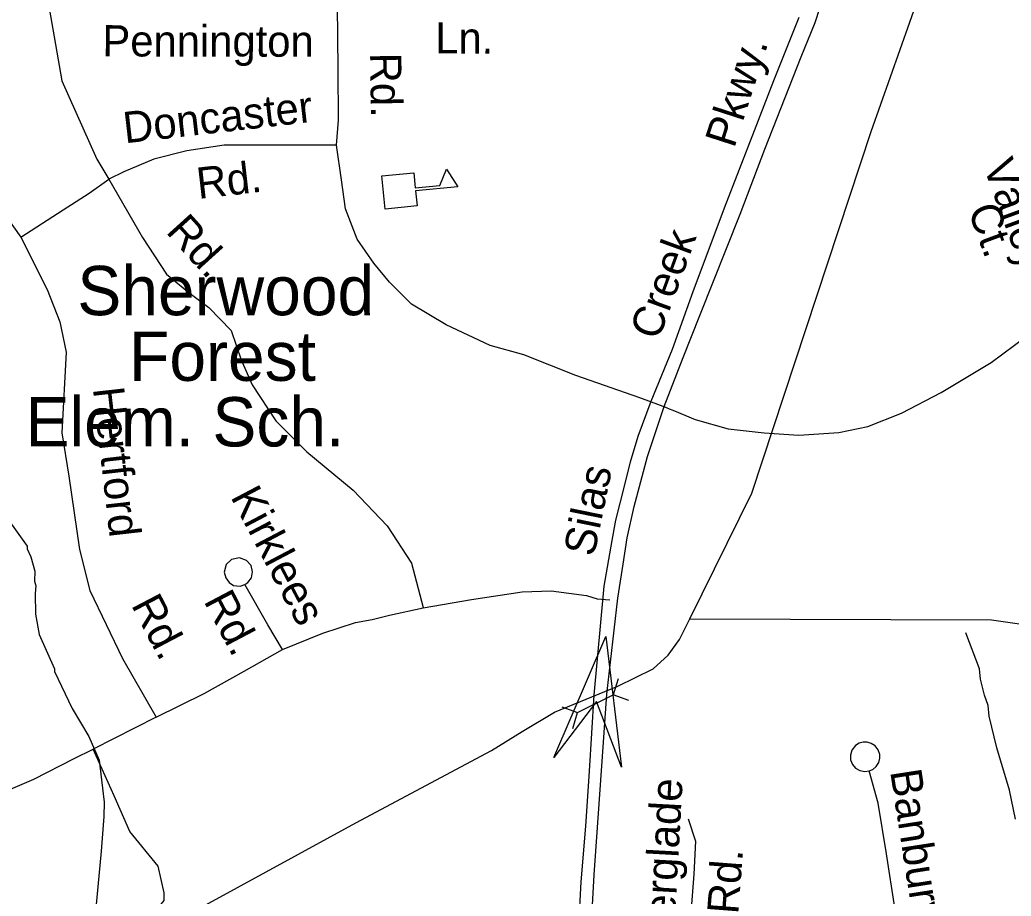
# Model space of a CAD drawing. Extents: x 1547597 to 1699558, y 810033 to 920809.
# Drawn here: x 1611614 to 1614630, y 858046 to 860710 of the extents above; entities that cross this region are included whole.
import ezdxf

# ---------------------------------------------------------------- set-up
doc = ezdxf.new("R2010")
doc.units = 0
for name, color, linetype in [('Exist Cultural Educational Facility Elementary CELL', 7, 'Continuous'), ('Exist Cultural Educational Facility Elementary Label', 7, 'Continuous'), ('Exist Hydrographic Creek Single Shore', 7, 'Continuous'), ('Exist Hydrographic Misc Water Feature', 7, 'Continuous'), ('Exist Road Non-System Type 51', 7, 'Continuous'), ('Exist Road Non-System Type 51 Label', 7, 'Continuous'), ('Exist Road Primary NC Divided Attributed', 7, 'Continuous'), ('Exist Road Primary NC Label', 7, 'Continuous'), ('Exist Road Secondary Structure Culvert Attributed CELL', 7, 'Continuous'), ('Exist Road Secondary Structure Culvert CELL', 7, 'Continuous')]:
    doc.layers.add(name, color=color, linetype=linetype)

msp = doc.modelspace()

# ---------------------------------------------------------------- linework, layer by layer
at = {"layer": 'Exist Cultural Educational Facility Elementary CELL'}
msp.add_lwpolyline([(1612715.7, 860236.2), (1612813.2, 860245.5), (1612817.5, 860199.7), (1612892.3, 860206.8), (1612911.9, 860255.9), (1612946.4, 860202.3), (1612818.4, 860190.1), (1612822.8, 860144.3), (1612725.3, 860135)], close=True, dxfattribs=at)
at = {"layer": 'Exist Hydrographic Creek Single Shore'}
for points in [[(1613652.6, 858889.6), (1613841.5, 859271.2), (1614203.9, 860371.1), (1614439.9, 861036.9), (1614428.1, 861438.6), (1614372.7, 861607.8), (1614374.7, 861755.6), (1614435.7, 861889), (1614597.7, 862172.7), (1614656.9, 862383.5)], [(1613652.6, 858889.6), (1614570.8, 858885.8), (1614761.8, 858858.9), (1615187.8, 858870), (1615362.7, 858932), (1615531.8, 859082.9), (1615744.7, 859413.4), (1615851.1, 859619.5), (1615975, 859714), (1616539.8, 859676.3), (1617713.7, 860194.1), (1618209.7, 860463), (1618887.7, 860689)], [(1608635.6, 856406.3), (1608733.1, 856645.8), (1608963.9, 856789.3), (1609278.6, 856953.8), (1609577.7, 857050.3), (1609924.2, 857079.7), (1610263.5, 857044.7), (1610714.6, 857261.7), (1611828.9, 857827.6), (1612636.7, 858268.5), (1613049.2, 858488.6), (1613142.1, 858546.8), (1613241.3, 858605.6), (1613434, 858684.9), (1613541, 858737.4), (1613587.1, 858778.5), (1613621.2, 858826.6), (1613652.6, 858889.6)]]:
    msp.add_lwpolyline(points, dxfattribs=at)
at = {"layer": 'Exist Hydrographic Misc Water Feature'}
msp.add_line((1611862.1, 858182.9), (1611828.9, 857827.6), dxfattribs=at)
for points in [[(1611542.4, 859241.3), (1611636.6, 859110), (1611636.5, 859102), (1611648.2, 859077.9), (1611659.5, 859033.7), (1611659.1, 859003.7), (1611662.9, 858989.7), (1611660.6, 858965.7), (1611661.7, 858903.7), (1611672.9, 858841.6), (1611719.4, 858737), (1611719.3, 858729), (1611773.8, 858616.2), (1611824.5, 858531.5), (1611855.6, 858459.1), (1611867.8, 858357)], [(1614643.6, 858280.2), (1614624.7, 858368.4), (1614586.6, 858496.9), (1614563.8, 858593.3), (1614560.3, 858625.3), (1614548.7, 858657.4), (1614537.4, 858705.6), (1614533.9, 858737.6), (1614491.9, 858846.5)], [(1611867.8, 858357), (1611871.1, 858331.6), (1611870.1, 858288.4), (1611862.1, 858182.9)]]:
    msp.add_lwpolyline(points, dxfattribs=at)
at = {"layer": 'Exist Road Non-System Type 51'}
for p, q in [((1613563.7, 859537.8), (1613500.2, 859561.5)), ((1613584.8, 859529.9), (1613563.7, 859537.8)), ((1613584.8, 859529.9), (1613605.9, 859521.2)), ((1613605.9, 859521.2), (1613669.2, 859495.2)), ((1613370.6, 858950), (1613409.5, 858947.1))]:
    msp.add_line(p, q, dxfattribs=at)
for points in [[(1611703.6, 860745.8), (1611741.9, 860524.3), (1611848.1, 860286.5), (1611885, 860225.7)], [(1612577.8, 860329.5), (1612583.4, 860405.2), (1612582.8, 860559.7), (1612580.3, 860755.2)], [(1611333.5, 860382.2), (1611461.9, 860238.1), (1611555.3, 860136.9), (1611617.5, 860049.3)], [(1612577.8, 860329.5), (1612365.4, 860329.5), (1612236.4, 860329.5), (1612122.7, 860311.8), (1612021.5, 860286.5), (1611930.5, 860248.5), (1611885, 860225.7)], [(1613500.2, 859561.5), (1613305.5, 859629.2), (1613147.9, 859691.7), (1613045.5, 859719.7), (1612911.5, 859782.9), (1612805.6, 859845.6), (1612738.9, 859912.8), (1612691.5, 859970.2), (1612641, 860043.6), (1612605.2, 860135.9), (1612592.9, 860224.2), (1612577.8, 860329.5)], [(1611617.5, 860049.3), (1611745.9, 860133), (1611825.7, 860183.6), (1611885, 860225.7)], [(1611885, 860225.7), (1611987.1, 860048.6), (1612060.4, 859937.3), (1612128.7, 859881.6), (1612189.4, 859836.1), (1612257.6, 859765.3), (1612288, 859676.7), (1612320.9, 859600.8), (1612393.5, 859490.8), (1612487, 859397.2), (1612628.6, 859280.8), (1612732.3, 859172), (1612805.6, 859058.1), (1612841, 858924)], [(1611617.5, 860049.3), (1611697.1, 859890.9), (1611736, 859791.6), (1611755.5, 859700.1), (1611741.9, 859454.8), (1611763.3, 859322.4), (1611796.3, 859099.6), (1611827.4, 858975), (1611926.6, 858768.7), (1612029.6, 858590.4)], [(1613669.2, 859495.2), (1613768.9, 859466.8), (1613878.7, 859455.1), (1613984.4, 859447.6), (1614106.4, 859455.7), (1614194.6, 859474.3), (1614297.1, 859514.9), (1614417.8, 859577.1), (1614569, 859668.7), (1614676.2, 859747.1), (1614751.1, 859819.8), (1614799.9, 859875.1), (1614842.9, 859942.5)], [(1612299, 858993.9), (1612308.1, 858999.6), (1612318.8, 859013.6), (1612322.5, 859032.3), (1612317.9, 859051.4), (1612304.4, 859066.9), (1612282.2, 859074.1), (1612257.9, 859069.4), (1612242.1, 859053.9), (1612236.3, 859031.4), (1612240.7, 859013.3), (1612251.2, 858999.1), (1612264.5, 858990.8), (1612284.2, 858988.8), (1612299, 858993.9)], [(1612413.3, 858796), (1612368.5, 858871.1), (1612299, 858993.9)], [(1612841.4, 858922.9), (1612988.6, 858947.5), (1613142.6, 858971.7), (1613230.6, 858974.6), (1613338.8, 858960.1), (1613370.6, 858950)], [(1612413.3, 858796), (1612535.9, 858845.1), (1612635.5, 858878.3), (1612686, 858887), (1612738.9, 858899.8), (1612841.4, 858922.9)], [(1612029.6, 858590.4), (1612175.2, 858661.7), (1612296.4, 858729.6), (1612413.3, 858796)], [(1612029.6, 858590.4), (1611837, 858493.1)], [(1614198.6, 858427.1), (1614209.5, 858431.4), (1614219.9, 858440.4), (1614227.3, 858452.1), (1614230.4, 858465.2), (1614230.2, 858476.7), (1614225.7, 858490.6), (1614216.3, 858502.6), (1614204.3, 858510.6), (1614192, 858514.1), (1614180.2, 858514.1), (1614167.9, 858510.9), (1614156.7, 858504), (1614145.5, 858490), (1614141.1, 858475.1), (1614141.5, 858460.4), (1614147.4, 858446.3), (1614156.7, 858435.1), (1614169.4, 858427.7), (1614185, 858424.7), (1614198.6, 858427.1)], [(1611436, 858300.7), (1611572, 858365), (1611656.8, 858401.5), (1611779.8, 858465), (1611837, 858493.1)], [(1611864.5, 857792.4), (1611927.4, 857827.4), (1611990.1, 857866.1), (1612014.2, 857881.7), (1612018.2, 857893.4), (1612014.7, 857909.7), (1611997.4, 857942), (1611999.1, 857957.6), (1612014.2, 857983.7), (1612053.1, 858033), (1612053.3, 858056.2), (1612035, 858137.2), (1611949.1, 858242.1), (1611901.3, 858350.9), (1611837, 858493.1)], [(1614260.8, 857508.7), (1614295.3, 857550.2), (1614314, 857593.9), (1614322.9, 857647.7), (1614318, 857721.7), (1614295.7, 857838), (1614276.4, 858010.1), (1614250.9, 858174.5), (1614225.2, 858328.7), (1614198.6, 858427.1)], [(1613647.2, 858281.4), (1613670, 858213.1), (1613664.6, 858113.3), (1613654.5, 857981.5), (1613632.6, 857851.8)]]:
    msp.add_lwpolyline(points, dxfattribs=at)
at = {"layer": 'Exist Road Primary NC Divided Attributed'}
for points in [[(1613352.5, 857945.8), (1613361.7, 858111), (1613387.2, 858470.9), (1613400, 858660.1), (1613434, 858952.1), (1613449.6, 859055.5), (1613461.6, 859134.9), (1613482.9, 859230.6), (1613524, 859382.9), (1613575, 859534.6), (1613632.4, 859684.1), (1613683.4, 859810.9), (1613806, 860119.9), (1613881.2, 860316.6), (1613991.8, 860598.2), (1614033.5, 860701.7), (1614094.3, 860886.4)], [(1613984.5, 860717.4), (1613906.7, 860524.5), (1613848.8, 860372.7), (1613757.5, 860137.4), (1613661.5, 859883.2), (1613599.1, 859707.5), (1613533.9, 859550.2), (1613494.9, 859443.2), (1613471.6, 859365.2), (1613439.7, 859240.5), (1613426.9, 859189.5), (1613414.9, 859127.1), (1613391.5, 858988.9), (1613361, 858656.6), (1613346.1, 858426.3), (1613334.8, 858259.1), (1613321.3, 858089.7), (1613306.5, 857822.5)]]:
    msp.add_lwpolyline(points, dxfattribs=at)
at = {"layer": 'Exist Road Secondary Structure Culvert Attributed CELL'}
msp.add_lwpolyline([(1613239.4, 858468), (1613396.7, 858835.8), (1613444.4, 858438.6), (1613368.3, 858637.8)], close=True, dxfattribs=at)
at = {"layer": 'Exist Road Secondary Structure Culvert CELL'}
for p, q in [((1613434.3, 858707.1), (1613419.6, 858658.5)), ((1613311.4, 858604.3), (1613419.6, 858658.5)), ((1613467.3, 858641.1), (1613419.6, 858658.5)), ((1613263.7, 858621.7), (1613311.4, 858604.3)), ((1613296.7, 858555.8), (1613311.4, 858604.3))]:
    msp.add_line(p, q, dxfattribs=at)

# ---------------------------------------------------------------- texts
at = {"layer": 'Exist Cultural Educational Facility Elementary Label'}
for s, p in [('Sherwood', (1611789.2, 859812.2)), ('Forest', (1611946.7, 859612.7)), ('Elem. Sch.', (1611631.6, 859413.2))]:
    msp.add_text(s, height=150, dxfattribs=at).set_placement(p)
at = {"layer": 'Exist Road Non-System Type 51 Label'}
for s, rotation, p in [('Pennington', 359.8886, (1611865.5, 860599.1)), ('Ln.', 359.8387, (1612878.1, 860608.1)), ('Rd.', 270.8, (1612679.9, 860609.8)), ('Doncaster', 6.5586, (1611934.1, 860334.6)), ('Rd.', 6.5586, (1612157.6, 860165.6)), ('Valley', 290.1029, (1614544.1, 860266.9)), ('Ct.', 290.1029, (1614497.6, 860132.7)), ('Rd.', 312.0975, (1612056.1, 860065)), ('Hertford', 276.4406, (1611836.5, 859589.4)), ('Kirklees', 297.7416, (1612253.7, 859260.6)), ('Rd.', 297.7416, (1612172.3, 858943.7)), ('Rd.', 297.6781, (1611951.8, 858931.6)), ('Banbury', 278.8092, (1614261.8, 858425.6)), ('Deerglade', 86.8878, (1613599.1, 857816.4)), ('Rd.', 85.6294, (1613799.7, 857989.5))]:
    msp.add_text(s, height=95, rotation=rotation, dxfattribs=at).set_placement(p)
at = {"layer": 'Exist Road Primary NC Label'}
for s, rotation, p in [('Pkwy.', 72.0827, (1613787.5, 860317.5)), ('Creek', 69.8716, (1613557.1, 859732.8)), ('Silas', 78.4374, (1613361.1, 859075.6))]:
    msp.add_text(s, height=95, rotation=rotation, dxfattribs=at).set_placement(p)

doc.saveas('drawing.dxf')
